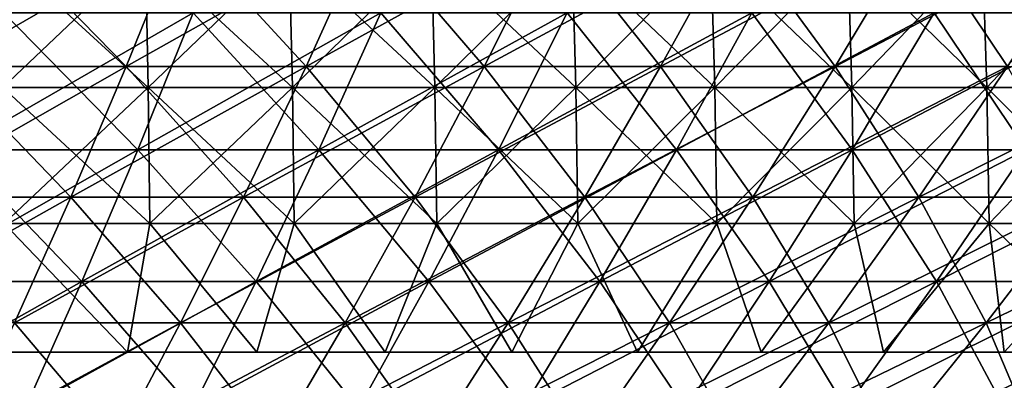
# Model space of a CAD drawing. Header units: millimetres. Extents: x -250 to 250, y -45 to 4150.
# Tile 605 of 656: x 28 to 49, y 3930 to 3937. Entities that reach past the tile are written whole.
import ezdxf

# ---------------------------------------------------------------- set-up
doc = ezdxf.new("R2010")
doc.units = ezdxf.units.MM
doc.header["$LTSCALE"] = 81.481481
for name, color, linetype in [('19', 7, 'CONTINUOUS'), ('20', 7, 'CONTINUOUS'), ('21', 7, 'CONTINUOUS'), ('22', 7, 'CONTINUOUS'), ('23', 7, 'CONTINUOUS'), ('24', 7, 'CONTINUOUS')]:
    doc.layers.add(name, color=color, linetype=linetype)

msp = doc.modelspace()

# ---------------------------------------------------------------- linework, layer by layer
at = {"layer": '19', "color": 7, "linetype": 'CONTINUOUS'}
for points in [[(30.961, 3934.623, -123.102), (27.156, 3934.623, -123.997), (32.114, 3937.479, -127.686), (30.961, 3934.623, -123.102)], [(32.114, 3937.479, -127.686), (27.156, 3934.623, -123.997), (28.167, 3937.479, -128.614), (32.114, 3937.479, -127.686)], [(34.738, 3934.623, -122.09), (30.961, 3934.623, -123.102), (36.031, 3937.479, -126.636), (34.738, 3934.623, -122.09)], [(36.031, 3937.479, -126.636), (30.961, 3934.623, -123.102), (32.114, 3937.479, -127.686), (36.031, 3937.479, -126.636)], [(38.481, 3934.623, -120.962), (34.738, 3934.623, -122.09), (39.914, 3937.479, -125.466), (38.481, 3934.623, -120.962)], [(39.914, 3937.479, -125.466), (34.738, 3934.623, -122.09), (36.031, 3937.479, -126.636), (39.914, 3937.479, -125.466)], [(42.188, 3934.623, -119.72), (38.481, 3934.623, -120.962), (43.759, 3937.479, -124.178), (42.188, 3934.623, -119.72)], [(43.759, 3937.479, -124.178), (38.481, 3934.623, -120.962), (39.914, 3937.479, -125.466), (43.759, 3937.479, -124.178)], [(45.854, 3934.623, -118.364), (42.188, 3934.623, -119.72), (47.562, 3937.479, -122.771), (45.854, 3934.623, -118.364)], [(47.562, 3937.479, -122.771), (42.188, 3934.623, -119.72), (43.759, 3937.479, -124.178), (47.562, 3937.479, -122.771)], [(49.478, 3934.623, -116.896), (45.854, 3934.623, -118.364), (51.32, 3937.479, -121.248), (49.478, 3934.623, -116.896)], [(51.32, 3937.479, -121.248), (45.854, 3934.623, -118.364), (47.562, 3937.479, -122.771), (51.32, 3937.479, -121.248)], [(29.793, 3931.872, -118.458), (26.131, 3931.872, -119.319), (30.961, 3934.623, -123.102), (29.793, 3931.872, -118.458)], [(30.961, 3934.623, -123.102), (26.131, 3931.872, -119.319), (27.156, 3934.623, -123.997), (30.961, 3934.623, -123.102)], [(33.427, 3931.872, -117.484), (29.793, 3931.872, -118.458), (34.738, 3934.623, -122.09), (33.427, 3931.872, -117.484)], [(34.738, 3934.623, -122.09), (29.793, 3931.872, -118.458), (30.961, 3934.623, -123.102), (34.738, 3934.623, -122.09)], [(37.029, 3931.872, -116.399), (33.427, 3931.872, -117.484), (38.481, 3934.623, -120.962), (37.029, 3931.872, -116.399)], [(38.481, 3934.623, -120.962), (33.427, 3931.872, -117.484), (34.738, 3934.623, -122.09), (38.481, 3934.623, -120.962)], [(40.596, 3931.872, -115.204), (37.029, 3931.872, -116.399), (42.188, 3934.623, -119.72), (40.596, 3931.872, -115.204)], [(42.188, 3934.623, -119.72), (37.029, 3931.872, -116.399), (38.481, 3934.623, -120.962), (42.188, 3934.623, -119.72)], [(44.125, 3931.872, -113.899), (40.596, 3931.872, -115.204), (45.854, 3934.623, -118.364), (44.125, 3931.872, -113.899)], [(45.854, 3934.623, -118.364), (40.596, 3931.872, -115.204), (42.188, 3934.623, -119.72), (45.854, 3934.623, -118.364)], [(47.611, 3931.872, -112.486), (44.125, 3931.872, -113.899), (49.478, 3934.623, -116.896), (47.611, 3931.872, -112.486)], [(49.478, 3934.623, -116.896), (44.125, 3931.872, -113.899), (45.854, 3934.623, -118.364), (49.478, 3934.623, -116.896)], [(51.053, 3931.872, -110.967), (47.611, 3931.872, -112.486), (53.054, 3934.623, -115.317), (51.053, 3931.872, -110.967)], [(53.054, 3934.623, -115.317), (47.611, 3931.872, -112.486), (49.478, 3934.623, -116.896), (53.054, 3934.623, -115.317)], [(28.611, 3929.227, -113.757), (25.094, 3929.227, -114.584), (29.793, 3931.872, -118.458), (28.611, 3929.227, -113.757)], [(29.793, 3931.872, -118.458), (25.094, 3929.227, -114.584), (26.131, 3931.872, -119.319), (29.793, 3931.872, -118.458)], [(32.1, 3929.227, -112.822), (28.611, 3929.227, -113.757), (33.427, 3931.872, -117.484), (32.1, 3929.227, -112.822)], [(33.427, 3931.872, -117.484), (28.611, 3929.227, -113.757), (29.793, 3931.872, -118.458), (33.427, 3931.872, -117.484)], [(35.56, 3929.227, -111.779), (32.1, 3929.227, -112.822), (37.029, 3931.872, -116.399), (35.56, 3929.227, -111.779)], [(37.029, 3931.872, -116.399), (32.1, 3929.227, -112.822), (33.427, 3931.872, -117.484), (37.029, 3931.872, -116.399)], [(38.985, 3929.227, -110.631), (35.56, 3929.227, -111.779), (40.596, 3931.872, -115.204), (38.985, 3929.227, -110.631)], [(40.596, 3931.872, -115.204), (35.56, 3929.227, -111.779), (37.029, 3931.872, -116.399), (40.596, 3931.872, -115.204)], [(42.373, 3929.227, -109.378), (38.985, 3929.227, -110.631), (44.125, 3931.872, -113.899), (42.373, 3929.227, -109.378)], [(44.125, 3931.872, -113.899), (38.985, 3929.227, -110.631), (40.596, 3931.872, -115.204), (44.125, 3931.872, -113.899)], [(45.722, 3929.227, -108.022), (42.373, 3929.227, -109.378), (47.611, 3931.872, -112.486), (45.722, 3929.227, -108.022)], [(47.611, 3931.872, -112.486), (42.373, 3929.227, -109.378), (44.125, 3931.872, -113.899), (47.611, 3931.872, -112.486)], [(49.026, 3929.227, -106.562), (45.722, 3929.227, -108.022), (51.053, 3931.872, -110.967), (49.026, 3929.227, -106.562)], [(51.053, 3931.872, -110.967), (45.722, 3929.227, -108.022), (47.611, 3931.872, -112.486), (51.053, 3931.872, -110.967)]]:
    msp.add_3dface(points, dxfattribs=at)
at = {"layer": '20', "color": 7, "linetype": 'CONTINUOUS'}
for points in [[(27.156, 3934.623, 123.997), (30.961, 3934.623, 123.102), (28.167, 3937.479, 128.614), (27.156, 3934.623, 123.997)], [(28.167, 3937.479, 128.614), (30.961, 3934.623, 123.102), (32.114, 3937.479, 127.686), (28.167, 3937.479, 128.614)], [(30.961, 3934.623, 123.102), (34.738, 3934.623, 122.09), (32.114, 3937.479, 127.686), (30.961, 3934.623, 123.102)], [(32.114, 3937.479, 127.686), (34.738, 3934.623, 122.09), (36.031, 3937.479, 126.636), (32.114, 3937.479, 127.686)], [(34.738, 3934.623, 122.09), (38.481, 3934.623, 120.962), (36.031, 3937.479, 126.636), (34.738, 3934.623, 122.09)], [(36.031, 3937.479, 126.636), (38.481, 3934.623, 120.962), (39.914, 3937.479, 125.466), (36.031, 3937.479, 126.636)], [(38.481, 3934.623, 120.962), (42.188, 3934.623, 119.72), (39.914, 3937.479, 125.466), (38.481, 3934.623, 120.962)], [(39.914, 3937.479, 125.466), (42.188, 3934.623, 119.72), (43.759, 3937.479, 124.178), (39.914, 3937.479, 125.466)], [(42.188, 3934.623, 119.72), (45.854, 3934.623, 118.364), (43.759, 3937.479, 124.178), (42.188, 3934.623, 119.72)], [(43.759, 3937.479, 124.178), (45.854, 3934.623, 118.364), (47.562, 3937.479, 122.771), (43.759, 3937.479, 124.178)], [(45.854, 3934.623, 118.364), (49.478, 3934.623, 116.896), (47.562, 3937.479, 122.771), (45.854, 3934.623, 118.364)], [(47.562, 3937.479, 122.771), (49.478, 3934.623, 116.896), (51.32, 3937.479, 121.248), (47.562, 3937.479, 122.771)], [(26.131, 3931.872, 119.319), (29.793, 3931.872, 118.458), (27.156, 3934.623, 123.997), (26.131, 3931.872, 119.319)], [(27.156, 3934.623, 123.997), (29.793, 3931.872, 118.458), (30.961, 3934.623, 123.102), (27.156, 3934.623, 123.997)], [(29.793, 3931.872, 118.458), (33.427, 3931.872, 117.484), (30.961, 3934.623, 123.102), (29.793, 3931.872, 118.458)], [(30.961, 3934.623, 123.102), (33.427, 3931.872, 117.484), (34.738, 3934.623, 122.09), (30.961, 3934.623, 123.102)], [(33.427, 3931.872, 117.484), (37.029, 3931.872, 116.399), (34.738, 3934.623, 122.09), (33.427, 3931.872, 117.484)], [(34.738, 3934.623, 122.09), (37.029, 3931.872, 116.399), (38.481, 3934.623, 120.962), (34.738, 3934.623, 122.09)], [(37.029, 3931.872, 116.399), (40.596, 3931.872, 115.204), (38.481, 3934.623, 120.962), (37.029, 3931.872, 116.399)], [(38.481, 3934.623, 120.962), (40.596, 3931.872, 115.204), (42.188, 3934.623, 119.72), (38.481, 3934.623, 120.962)], [(40.596, 3931.872, 115.204), (44.125, 3931.872, 113.899), (42.188, 3934.623, 119.72), (40.596, 3931.872, 115.204)], [(42.188, 3934.623, 119.72), (44.125, 3931.872, 113.899), (45.854, 3934.623, 118.364), (42.188, 3934.623, 119.72)], [(44.125, 3931.872, 113.899), (47.611, 3931.872, 112.486), (45.854, 3934.623, 118.364), (44.125, 3931.872, 113.899)], [(45.854, 3934.623, 118.364), (47.611, 3931.872, 112.486), (49.478, 3934.623, 116.896), (45.854, 3934.623, 118.364)], [(47.611, 3931.872, 112.486), (51.053, 3931.872, 110.967), (49.478, 3934.623, 116.896), (47.611, 3931.872, 112.486)], [(25.094, 3929.227, 114.584), (28.611, 3929.227, 113.757), (26.131, 3931.872, 119.319), (25.094, 3929.227, 114.584)], [(26.131, 3931.872, 119.319), (28.611, 3929.227, 113.757), (29.793, 3931.872, 118.458), (26.131, 3931.872, 119.319)], [(28.611, 3929.227, 113.757), (32.1, 3929.227, 112.822), (29.793, 3931.872, 118.458), (28.611, 3929.227, 113.757)], [(29.793, 3931.872, 118.458), (32.1, 3929.227, 112.822), (33.427, 3931.872, 117.484), (29.793, 3931.872, 118.458)], [(32.1, 3929.227, 112.822), (35.56, 3929.227, 111.779), (33.427, 3931.872, 117.484), (32.1, 3929.227, 112.822)], [(33.427, 3931.872, 117.484), (35.56, 3929.227, 111.779), (37.029, 3931.872, 116.399), (33.427, 3931.872, 117.484)], [(35.56, 3929.227, 111.779), (38.985, 3929.227, 110.631), (37.029, 3931.872, 116.399), (35.56, 3929.227, 111.779)], [(37.029, 3931.872, 116.399), (38.985, 3929.227, 110.631), (40.596, 3931.872, 115.204), (37.029, 3931.872, 116.399)], [(38.985, 3929.227, 110.631), (42.373, 3929.227, 109.378), (40.596, 3931.872, 115.204), (38.985, 3929.227, 110.631)], [(40.596, 3931.872, 115.204), (42.373, 3929.227, 109.378), (44.125, 3931.872, 113.899), (40.596, 3931.872, 115.204)], [(42.373, 3929.227, 109.378), (45.722, 3929.227, 108.022), (44.125, 3931.872, 113.899), (42.373, 3929.227, 109.378)], [(44.125, 3931.872, 113.899), (45.722, 3929.227, 108.022), (47.611, 3931.872, 112.486), (44.125, 3931.872, 113.899)], [(45.722, 3929.227, 108.022), (49.026, 3929.227, 106.562), (47.611, 3931.872, 112.486), (45.722, 3929.227, 108.022)], [(47.611, 3931.872, 112.486), (49.026, 3929.227, 106.562), (51.053, 3931.872, 110.967), (47.611, 3931.872, 112.486)]]:
    msp.add_3dface(points, dxfattribs=at)
at = {"layer": '21', "color": 7, "linetype": 'CONTINUOUS'}
for points in [[(30.721, 3936.364, 122.146), (26.945, 3936.364, 123.034), (31.864, 3939.197, 126.692), (30.721, 3936.364, 122.146)], [(31.864, 3939.197, 126.692), (26.945, 3936.364, 123.034), (27.948, 3939.197, 127.613), (31.864, 3939.197, 126.692)], [(34.468, 3936.364, 121.142), (30.721, 3936.364, 122.146), (35.751, 3939.197, 125.651), (34.468, 3936.364, 121.142)], [(35.751, 3939.197, 125.651), (30.721, 3936.364, 122.146), (31.864, 3939.197, 126.692), (35.751, 3939.197, 125.651)], [(38.182, 3936.364, 120.023), (34.468, 3936.364, 121.142), (39.603, 3939.197, 124.49), (38.182, 3936.364, 120.023)], [(39.603, 3939.197, 124.49), (34.468, 3936.364, 121.142), (35.751, 3939.197, 125.651), (39.603, 3939.197, 124.49)], [(41.86, 3936.364, 118.791), (38.182, 3936.364, 120.023), (43.418, 3939.197, 123.212), (41.86, 3936.364, 118.791)], [(43.418, 3939.197, 123.212), (38.182, 3936.364, 120.023), (39.603, 3939.197, 124.49), (43.418, 3939.197, 123.212)], [(45.499, 3936.364, 117.445), (41.86, 3936.364, 118.791), (47.192, 3939.197, 121.816), (45.499, 3936.364, 117.445)], [(47.192, 3939.197, 121.816), (41.86, 3936.364, 118.791), (43.418, 3939.197, 123.212), (47.192, 3939.197, 121.816)], [(49.094, 3936.364, 115.988), (45.499, 3936.364, 117.445), (50.921, 3939.197, 120.305), (49.094, 3936.364, 115.988)], [(50.921, 3939.197, 120.305), (45.499, 3936.364, 117.445), (47.192, 3939.197, 121.816), (50.921, 3939.197, 120.305)], [(29.563, 3933.634, 117.541), (25.929, 3933.634, 118.395), (30.721, 3936.364, 122.146), (29.563, 3933.634, 117.541)], [(30.721, 3936.364, 122.146), (25.929, 3933.634, 118.395), (26.945, 3936.364, 123.034), (30.721, 3936.364, 122.146)], [(33.168, 3933.634, 116.575), (29.563, 3933.634, 117.541), (34.468, 3936.364, 121.142), (33.168, 3933.634, 116.575)], [(34.468, 3936.364, 121.142), (29.563, 3933.634, 117.541), (30.721, 3936.364, 122.146), (34.468, 3936.364, 121.142)], [(36.742, 3933.634, 115.498), (33.168, 3933.634, 116.575), (38.182, 3936.364, 120.023), (36.742, 3933.634, 115.498)], [(38.182, 3936.364, 120.023), (33.168, 3933.634, 116.575), (34.468, 3936.364, 121.142), (38.182, 3936.364, 120.023)], [(40.282, 3933.634, 114.312), (36.742, 3933.634, 115.498), (41.86, 3936.364, 118.791), (40.282, 3933.634, 114.312)], [(41.86, 3936.364, 118.791), (36.742, 3933.634, 115.498), (38.182, 3936.364, 120.023), (41.86, 3936.364, 118.791)], [(43.783, 3933.634, 113.017), (40.282, 3933.634, 114.312), (45.499, 3936.364, 117.445), (43.783, 3933.634, 113.017)], [(45.499, 3936.364, 117.445), (40.282, 3933.634, 114.312), (41.86, 3936.364, 118.791), (45.499, 3936.364, 117.445)], [(47.243, 3933.634, 111.615), (43.783, 3933.634, 113.017), (49.094, 3936.364, 115.988), (47.243, 3933.634, 111.615)], [(49.094, 3936.364, 115.988), (43.783, 3933.634, 113.017), (45.499, 3936.364, 117.445), (49.094, 3936.364, 115.988)], [(50.657, 3933.634, 110.107), (47.243, 3933.634, 111.615), (52.642, 3936.364, 114.422), (50.657, 3933.634, 110.107)], [(52.642, 3936.364, 114.422), (47.243, 3933.634, 111.615), (49.094, 3936.364, 115.988), (52.642, 3936.364, 114.422)], [(28.39, 3931.01, 112.878), (24.9, 3931.01, 113.698), (29.563, 3933.634, 117.541), (28.39, 3931.01, 112.878)], [(29.563, 3933.634, 117.541), (24.9, 3931.01, 113.698), (25.929, 3933.634, 118.395), (29.563, 3933.634, 117.541)], [(31.852, 3931.01, 111.95), (28.39, 3931.01, 112.878), (33.168, 3933.634, 116.575), (31.852, 3931.01, 111.95)], [(33.168, 3933.634, 116.575), (28.39, 3931.01, 112.878), (29.563, 3933.634, 117.541), (33.168, 3933.634, 116.575)], [(35.285, 3931.01, 110.916), (31.852, 3931.01, 111.95), (36.742, 3933.634, 115.498), (35.285, 3931.01, 110.916)], [(36.742, 3933.634, 115.498), (31.852, 3931.01, 111.95), (33.168, 3933.634, 116.575), (36.742, 3933.634, 115.498)], [(38.684, 3931.01, 109.777), (35.285, 3931.01, 110.916), (40.282, 3933.634, 114.312), (38.684, 3931.01, 109.777)], [(40.282, 3933.634, 114.312), (35.285, 3931.01, 110.916), (36.742, 3933.634, 115.498), (40.282, 3933.634, 114.312)], [(42.046, 3931.01, 108.533), (38.684, 3931.01, 109.777), (43.783, 3933.634, 113.017), (42.046, 3931.01, 108.533)], [(43.783, 3933.634, 113.017), (38.684, 3931.01, 109.777), (40.282, 3933.634, 114.312), (43.783, 3933.634, 113.017)], [(45.368, 3931.01, 107.187), (42.046, 3931.01, 108.533), (47.243, 3933.634, 111.615), (45.368, 3931.01, 107.187)], [(47.243, 3933.634, 111.615), (42.046, 3931.01, 108.533), (43.783, 3933.634, 113.017), (47.243, 3933.634, 111.615)], [(48.648, 3931.01, 105.739), (45.368, 3931.01, 107.187), (50.657, 3933.634, 110.107), (48.648, 3931.01, 105.739)], [(50.657, 3933.634, 110.107), (45.368, 3931.01, 107.187), (47.243, 3933.634, 111.615), (50.657, 3933.634, 110.107)], [(51.881, 3931.01, 104.191), (48.648, 3931.01, 105.739), (54.024, 3933.634, 108.495), (51.881, 3931.01, 104.191)], [(54.024, 3933.634, 108.495), (48.648, 3931.01, 105.739), (50.657, 3933.634, 110.107), (54.024, 3933.634, 108.495)], [(30.521, 3928.493, 107.271), (27.203, 3928.493, 108.16), (31.852, 3931.01, 111.95), (30.521, 3928.493, 107.271)], [(31.852, 3931.01, 111.95), (27.203, 3928.493, 108.16), (28.39, 3931.01, 112.878), (31.852, 3931.01, 111.95)], [(33.81, 3928.493, 106.28), (30.521, 3928.493, 107.271), (35.285, 3931.01, 110.916), (33.81, 3928.493, 106.28)], [(35.285, 3931.01, 110.916), (30.521, 3928.493, 107.271), (31.852, 3931.01, 111.95), (35.285, 3931.01, 110.916)], [(37.067, 3928.493, 105.188), (33.81, 3928.493, 106.28), (38.684, 3931.01, 109.777), (37.067, 3928.493, 105.188)], [(38.684, 3931.01, 109.777), (33.81, 3928.493, 106.28), (35.285, 3931.01, 110.916), (38.684, 3931.01, 109.777)], [(40.289, 3928.493, 103.997), (37.067, 3928.493, 105.188), (42.046, 3931.01, 108.533), (40.289, 3928.493, 103.997)], [(42.046, 3931.01, 108.533), (37.067, 3928.493, 105.188), (38.684, 3931.01, 109.777), (42.046, 3931.01, 108.533)], [(43.472, 3928.493, 102.707), (40.289, 3928.493, 103.997), (45.368, 3931.01, 107.187), (43.472, 3928.493, 102.707)], [(45.368, 3931.01, 107.187), (40.289, 3928.493, 103.997), (42.046, 3931.01, 108.533), (45.368, 3931.01, 107.187)], [(46.614, 3928.493, 101.319), (43.472, 3928.493, 102.707), (48.648, 3931.01, 105.739), (46.614, 3928.493, 101.319)], [(48.648, 3931.01, 105.739), (43.472, 3928.493, 102.707), (45.368, 3931.01, 107.187), (48.648, 3931.01, 105.739)], [(49.712, 3928.493, 99.836), (46.614, 3928.493, 101.319), (51.881, 3931.01, 104.191), (49.712, 3928.493, 99.836)], [(51.881, 3931.01, 104.191), (46.614, 3928.493, 101.319), (48.648, 3931.01, 105.739), (51.881, 3931.01, 104.191)]]:
    msp.add_3dface(points, dxfattribs=at)
at = {"layer": '22', "color": 7, "linetype": 'CONTINUOUS'}
for points in [[(26.945, 3936.364, -123.034), (30.721, 3936.364, -122.146), (27.948, 3939.197, -127.613), (26.945, 3936.364, -123.034)], [(27.948, 3939.197, -127.613), (30.721, 3936.364, -122.146), (31.864, 3939.197, -126.692), (27.948, 3939.197, -127.613)], [(30.721, 3936.364, -122.146), (34.468, 3936.364, -121.142), (31.864, 3939.197, -126.692), (30.721, 3936.364, -122.146)], [(31.864, 3939.197, -126.692), (34.468, 3936.364, -121.142), (35.751, 3939.197, -125.651), (31.864, 3939.197, -126.692)], [(34.468, 3936.364, -121.142), (38.182, 3936.364, -120.023), (35.751, 3939.197, -125.651), (34.468, 3936.364, -121.142)], [(35.751, 3939.197, -125.651), (38.182, 3936.364, -120.023), (39.603, 3939.197, -124.49), (35.751, 3939.197, -125.651)], [(38.182, 3936.364, -120.023), (41.86, 3936.364, -118.791), (39.603, 3939.197, -124.49), (38.182, 3936.364, -120.023)], [(39.603, 3939.197, -124.49), (41.86, 3936.364, -118.791), (43.418, 3939.197, -123.212), (39.603, 3939.197, -124.49)], [(41.86, 3936.364, -118.791), (45.499, 3936.364, -117.445), (43.418, 3939.197, -123.212), (41.86, 3936.364, -118.791)], [(43.418, 3939.197, -123.212), (45.499, 3936.364, -117.445), (47.192, 3939.197, -121.816), (43.418, 3939.197, -123.212)], [(45.499, 3936.364, -117.445), (49.094, 3936.364, -115.988), (47.192, 3939.197, -121.816), (45.499, 3936.364, -117.445)], [(47.192, 3939.197, -121.816), (49.094, 3936.364, -115.988), (50.921, 3939.197, -120.305), (47.192, 3939.197, -121.816)], [(25.929, 3933.634, -118.395), (29.563, 3933.634, -117.541), (26.945, 3936.364, -123.034), (25.929, 3933.634, -118.395)], [(26.945, 3936.364, -123.034), (29.563, 3933.634, -117.541), (30.721, 3936.364, -122.146), (26.945, 3936.364, -123.034)], [(29.563, 3933.634, -117.541), (33.168, 3933.634, -116.575), (30.721, 3936.364, -122.146), (29.563, 3933.634, -117.541)], [(30.721, 3936.364, -122.146), (33.168, 3933.634, -116.575), (34.468, 3936.364, -121.142), (30.721, 3936.364, -122.146)], [(33.168, 3933.634, -116.575), (36.742, 3933.634, -115.498), (34.468, 3936.364, -121.142), (33.168, 3933.634, -116.575)], [(34.468, 3936.364, -121.142), (36.742, 3933.634, -115.498), (38.182, 3936.364, -120.023), (34.468, 3936.364, -121.142)], [(36.742, 3933.634, -115.498), (40.282, 3933.634, -114.312), (38.182, 3936.364, -120.023), (36.742, 3933.634, -115.498)], [(38.182, 3936.364, -120.023), (40.282, 3933.634, -114.312), (41.86, 3936.364, -118.791), (38.182, 3936.364, -120.023)], [(40.282, 3933.634, -114.312), (43.783, 3933.634, -113.017), (41.86, 3936.364, -118.791), (40.282, 3933.634, -114.312)], [(41.86, 3936.364, -118.791), (43.783, 3933.634, -113.017), (45.499, 3936.364, -117.445), (41.86, 3936.364, -118.791)], [(43.783, 3933.634, -113.017), (47.243, 3933.634, -111.615), (45.499, 3936.364, -117.445), (43.783, 3933.634, -113.017)], [(45.499, 3936.364, -117.445), (47.243, 3933.634, -111.615), (49.094, 3936.364, -115.988), (45.499, 3936.364, -117.445)], [(47.243, 3933.634, -111.615), (50.657, 3933.634, -110.107), (49.094, 3936.364, -115.988), (47.243, 3933.634, -111.615)], [(25.929, 3933.634, -118.395), (28.39, 3931.01, -112.878), (29.563, 3933.634, -117.541), (25.929, 3933.634, -118.395)], [(28.39, 3931.01, -112.878), (31.852, 3931.01, -111.95), (29.563, 3933.634, -117.541), (28.39, 3931.01, -112.878)], [(29.563, 3933.634, -117.541), (31.852, 3931.01, -111.95), (33.168, 3933.634, -116.575), (29.563, 3933.634, -117.541)], [(31.852, 3931.01, -111.95), (35.285, 3931.01, -110.916), (33.168, 3933.634, -116.575), (31.852, 3931.01, -111.95)], [(33.168, 3933.634, -116.575), (35.285, 3931.01, -110.916), (36.742, 3933.634, -115.498), (33.168, 3933.634, -116.575)], [(35.285, 3931.01, -110.916), (38.684, 3931.01, -109.777), (36.742, 3933.634, -115.498), (35.285, 3931.01, -110.916)], [(36.742, 3933.634, -115.498), (38.684, 3931.01, -109.777), (40.282, 3933.634, -114.312), (36.742, 3933.634, -115.498)], [(38.684, 3931.01, -109.777), (42.046, 3931.01, -108.533), (40.282, 3933.634, -114.312), (38.684, 3931.01, -109.777)], [(40.282, 3933.634, -114.312), (42.046, 3931.01, -108.533), (43.783, 3933.634, -113.017), (40.282, 3933.634, -114.312)], [(42.046, 3931.01, -108.533), (45.368, 3931.01, -107.187), (43.783, 3933.634, -113.017), (42.046, 3931.01, -108.533)], [(43.783, 3933.634, -113.017), (45.368, 3931.01, -107.187), (47.243, 3933.634, -111.615), (43.783, 3933.634, -113.017)], [(45.368, 3931.01, -107.187), (48.648, 3931.01, -105.739), (47.243, 3933.634, -111.615), (45.368, 3931.01, -107.187)], [(47.243, 3933.634, -111.615), (48.648, 3931.01, -105.739), (50.657, 3933.634, -110.107), (47.243, 3933.634, -111.615)], [(48.648, 3931.01, -105.739), (51.881, 3931.01, -104.191), (50.657, 3933.634, -110.107), (48.648, 3931.01, -105.739)], [(27.203, 3928.493, -108.16), (30.521, 3928.493, -107.271), (28.39, 3931.01, -112.878), (27.203, 3928.493, -108.16)], [(28.39, 3931.01, -112.878), (30.521, 3928.493, -107.271), (31.852, 3931.01, -111.95), (28.39, 3931.01, -112.878)], [(30.521, 3928.493, -107.271), (33.81, 3928.493, -106.28), (31.852, 3931.01, -111.95), (30.521, 3928.493, -107.271)], [(31.852, 3931.01, -111.95), (33.81, 3928.493, -106.28), (35.285, 3931.01, -110.916), (31.852, 3931.01, -111.95)], [(33.81, 3928.493, -106.28), (37.067, 3928.493, -105.188), (35.285, 3931.01, -110.916), (33.81, 3928.493, -106.28)], [(35.285, 3931.01, -110.916), (37.067, 3928.493, -105.188), (38.684, 3931.01, -109.777), (35.285, 3931.01, -110.916)], [(37.067, 3928.493, -105.188), (40.289, 3928.493, -103.997), (38.684, 3931.01, -109.777), (37.067, 3928.493, -105.188)], [(38.684, 3931.01, -109.777), (40.289, 3928.493, -103.997), (42.046, 3931.01, -108.533), (38.684, 3931.01, -109.777)], [(40.289, 3928.493, -103.997), (43.472, 3928.493, -102.707), (42.046, 3931.01, -108.533), (40.289, 3928.493, -103.997)], [(42.046, 3931.01, -108.533), (43.472, 3928.493, -102.707), (45.368, 3931.01, -107.187), (42.046, 3931.01, -108.533)], [(43.472, 3928.493, -102.707), (46.614, 3928.493, -101.319), (45.368, 3931.01, -107.187), (43.472, 3928.493, -102.707)], [(45.368, 3931.01, -107.187), (46.614, 3928.493, -101.319), (48.648, 3931.01, -105.739), (45.368, 3931.01, -107.187)], [(46.614, 3928.493, -101.319), (49.712, 3928.493, -99.836), (48.648, 3931.01, -105.739), (46.614, 3928.493, -101.319)], [(48.648, 3931.01, -105.739), (49.712, 3928.493, -99.836), (51.881, 3931.01, -104.191), (48.648, 3931.01, -105.739)]]:
    msp.add_3dface(points, dxfattribs=at)
at = {"layer": '23', "color": 7, "linetype": 'CONTINUOUS'}
for points in [[(28.147, 3935.921, 98.926), (31.18, 3935.921, 98.012), (28.094, 3938.756, 98.742), (28.147, 3935.921, 98.926)], [(28.094, 3938.756, 98.742), (31.18, 3935.921, 98.012), (31.122, 3938.756, 97.83), (28.094, 3938.756, 98.742)], [(31.18, 3935.921, 98.012), (34.183, 3935.921, 97.005), (31.122, 3938.756, 97.83), (31.18, 3935.921, 98.012)], [(31.122, 3938.756, 97.83), (34.183, 3935.921, 97.005), (34.12, 3938.756, 96.825), (31.122, 3938.756, 97.83)], [(34.183, 3935.921, 97.005), (37.154, 3935.921, 95.907), (34.12, 3938.756, 96.825), (34.183, 3935.921, 97.005)], [(34.12, 3938.756, 96.825), (37.154, 3935.921, 95.907), (37.085, 3938.756, 95.728), (34.12, 3938.756, 96.825)], [(37.154, 3935.921, 95.907), (40.09, 3935.921, 94.717), (37.085, 3938.756, 95.728), (37.154, 3935.921, 95.907)], [(37.085, 3938.756, 95.728), (40.09, 3935.921, 94.717), (40.016, 3938.756, 94.541), (37.085, 3938.756, 95.728)], [(40.09, 3935.921, 94.717), (42.988, 3935.921, 93.437), (40.016, 3938.756, 94.541), (40.09, 3935.921, 94.717)], [(40.016, 3938.756, 94.541), (42.988, 3935.921, 93.437), (42.908, 3938.756, 93.264), (40.016, 3938.756, 94.541)], [(42.988, 3935.921, 93.437), (45.845, 3935.921, 92.069), (42.908, 3938.756, 93.264), (42.988, 3935.921, 93.437)], [(42.908, 3938.756, 93.264), (45.845, 3935.921, 92.069), (45.76, 3938.756, 91.898), (42.908, 3938.756, 93.264)], [(45.845, 3935.921, 92.069), (48.659, 3935.921, 90.614), (45.76, 3938.756, 91.898), (45.845, 3935.921, 92.069)], [(45.76, 3938.756, 91.898), (48.659, 3935.921, 90.614), (48.568, 3938.756, 90.445), (45.76, 3938.756, 91.898)], [(48.659, 3935.921, 90.614), (51.426, 3935.921, 89.072), (48.568, 3938.756, 90.445), (48.659, 3935.921, 90.614)], [(48.568, 3938.756, 90.445), (51.426, 3935.921, 89.072), (51.33, 3938.756, 88.907), (48.568, 3938.756, 90.445)], [(28.178, 3933.082, 99.034), (31.214, 3933.082, 98.12), (28.147, 3935.921, 98.926), (28.178, 3933.082, 99.034)], [(28.147, 3935.921, 98.926), (31.214, 3933.082, 98.12), (31.18, 3935.921, 98.012), (28.147, 3935.921, 98.926)], [(31.214, 3933.082, 98.12), (34.221, 3933.082, 97.112), (31.18, 3935.921, 98.012), (31.214, 3933.082, 98.12)], [(31.18, 3935.921, 98.012), (34.221, 3933.082, 97.112), (34.183, 3935.921, 97.005), (31.18, 3935.921, 98.012)], [(34.221, 3933.082, 97.112), (37.195, 3933.082, 96.012), (34.183, 3935.921, 97.005), (34.221, 3933.082, 97.112)], [(34.183, 3935.921, 97.005), (37.195, 3933.082, 96.012), (37.154, 3935.921, 95.907), (34.183, 3935.921, 97.005)], [(37.195, 3933.082, 96.012), (40.134, 3933.082, 94.821), (37.154, 3935.921, 95.907), (37.195, 3933.082, 96.012)], [(37.154, 3935.921, 95.907), (40.134, 3933.082, 94.821), (40.09, 3935.921, 94.717), (37.154, 3935.921, 95.907)], [(40.134, 3933.082, 94.821), (43.035, 3933.082, 93.54), (40.09, 3935.921, 94.717), (40.134, 3933.082, 94.821)], [(40.09, 3935.921, 94.717), (43.035, 3933.082, 93.54), (42.988, 3935.921, 93.437), (40.09, 3935.921, 94.717)], [(43.035, 3933.082, 93.54), (45.895, 3933.082, 92.171), (42.988, 3935.921, 93.437), (43.035, 3933.082, 93.54)], [(42.988, 3935.921, 93.437), (45.895, 3933.082, 92.171), (45.845, 3935.921, 92.069), (42.988, 3935.921, 93.437)], [(45.895, 3933.082, 92.171), (48.712, 3933.082, 90.713), (45.845, 3935.921, 92.069), (45.895, 3933.082, 92.171)], [(45.845, 3935.921, 92.069), (48.712, 3933.082, 90.713), (48.659, 3935.921, 90.614), (45.845, 3935.921, 92.069)], [(48.712, 3933.082, 90.713), (51.483, 3933.082, 89.17), (48.659, 3935.921, 90.614), (48.712, 3933.082, 90.713)], [(48.659, 3935.921, 90.614), (51.483, 3933.082, 89.17), (51.426, 3935.921, 89.072), (48.659, 3935.921, 90.614)], [(28.027, 3930.4, 99.114), (30.747, 3930.4, 98.304), (28.178, 3933.082, 99.034), (28.027, 3930.4, 99.114)], [(28.178, 3933.082, 99.034), (30.747, 3930.4, 98.304), (31.214, 3933.082, 98.12), (28.178, 3933.082, 99.034)], [(30.747, 3930.4, 98.304), (33.444, 3930.4, 97.419), (31.214, 3933.082, 98.12), (30.747, 3930.4, 98.304)], [(31.214, 3933.082, 98.12), (33.444, 3930.4, 97.419), (34.221, 3933.082, 97.112), (31.214, 3933.082, 98.12)], [(33.444, 3930.4, 97.419), (36.116, 3930.4, 96.461), (34.221, 3933.082, 97.112), (33.444, 3930.4, 97.419)], [(34.221, 3933.082, 97.112), (36.116, 3930.4, 96.461), (37.195, 3933.082, 96.012), (34.221, 3933.082, 97.112)], [(36.116, 3930.4, 96.461), (38.76, 3930.4, 95.429), (37.195, 3933.082, 96.012), (36.116, 3930.4, 96.461)], [(37.195, 3933.082, 96.012), (38.76, 3930.4, 95.429), (40.134, 3933.082, 94.821), (37.195, 3933.082, 96.012)], [(38.76, 3930.4, 95.429), (41.375, 3930.4, 94.325), (40.134, 3933.082, 94.821), (38.76, 3930.4, 95.429)], [(40.134, 3933.082, 94.821), (41.375, 3930.4, 94.325), (43.035, 3933.082, 93.54), (40.134, 3933.082, 94.821)], [(41.375, 3930.4, 94.325), (43.958, 3930.4, 93.149), (43.035, 3933.082, 93.54), (41.375, 3930.4, 94.325)], [(43.035, 3933.082, 93.54), (43.958, 3930.4, 93.149), (45.895, 3933.082, 92.171), (43.035, 3933.082, 93.54)], [(43.958, 3930.4, 93.149), (46.508, 3930.4, 91.902), (45.895, 3933.082, 92.171), (43.958, 3930.4, 93.149)], [(45.895, 3933.082, 92.171), (46.508, 3930.4, 91.902), (48.712, 3933.082, 90.713), (45.895, 3933.082, 92.171)], [(46.508, 3930.4, 91.902), (49.023, 3930.4, 90.586), (48.712, 3933.082, 90.713), (46.508, 3930.4, 91.902)], [(49.023, 3930.4, 90.586), (51.5, 3930.4, 89.201), (48.712, 3933.082, 90.713), (49.023, 3930.4, 90.586)], [(48.712, 3933.082, 90.713), (51.5, 3930.4, 89.201), (51.483, 3933.082, 89.17), (48.712, 3933.082, 90.713)]]:
    msp.add_3dface(points, dxfattribs=at)
at = {"layer": '24', "color": 7, "linetype": 'CONTINUOUS'}
for points in [[(31.122, 3938.756, -97.83), (28.147, 3935.921, -98.926), (28.094, 3938.756, -98.742), (31.122, 3938.756, -97.83)], [(31.18, 3935.921, -98.012), (28.147, 3935.921, -98.926), (31.122, 3938.756, -97.83), (31.18, 3935.921, -98.012)], [(34.12, 3938.756, -96.825), (31.18, 3935.921, -98.012), (31.122, 3938.756, -97.83), (34.12, 3938.756, -96.825)], [(34.183, 3935.921, -97.005), (31.18, 3935.921, -98.012), (34.12, 3938.756, -96.825), (34.183, 3935.921, -97.005)], [(37.085, 3938.756, -95.728), (34.183, 3935.921, -97.005), (34.12, 3938.756, -96.825), (37.085, 3938.756, -95.728)], [(37.154, 3935.921, -95.907), (34.183, 3935.921, -97.005), (37.085, 3938.756, -95.728), (37.154, 3935.921, -95.907)], [(40.016, 3938.756, -94.541), (37.154, 3935.921, -95.907), (37.085, 3938.756, -95.728), (40.016, 3938.756, -94.541)], [(40.09, 3935.921, -94.717), (37.154, 3935.921, -95.907), (40.016, 3938.756, -94.541), (40.09, 3935.921, -94.717)], [(42.908, 3938.756, -93.264), (40.09, 3935.921, -94.717), (40.016, 3938.756, -94.541), (42.908, 3938.756, -93.264)], [(42.988, 3935.921, -93.437), (40.09, 3935.921, -94.717), (42.908, 3938.756, -93.264), (42.988, 3935.921, -93.437)], [(45.76, 3938.756, -91.898), (42.988, 3935.921, -93.437), (42.908, 3938.756, -93.264), (45.76, 3938.756, -91.898)], [(45.845, 3935.921, -92.069), (42.988, 3935.921, -93.437), (45.76, 3938.756, -91.898), (45.845, 3935.921, -92.069)], [(48.568, 3938.756, -90.445), (45.845, 3935.921, -92.069), (45.76, 3938.756, -91.898), (48.568, 3938.756, -90.445)], [(48.659, 3935.921, -90.614), (45.845, 3935.921, -92.069), (48.568, 3938.756, -90.445), (48.659, 3935.921, -90.614)], [(51.33, 3938.756, -88.907), (48.659, 3935.921, -90.614), (48.568, 3938.756, -90.445), (51.33, 3938.756, -88.907)], [(51.426, 3935.921, -89.072), (48.659, 3935.921, -90.614), (51.33, 3938.756, -88.907), (51.426, 3935.921, -89.072)], [(31.18, 3935.921, -98.012), (28.178, 3933.082, -99.034), (28.147, 3935.921, -98.926), (31.18, 3935.921, -98.012)], [(31.214, 3933.082, -98.12), (28.178, 3933.082, -99.034), (31.18, 3935.921, -98.012), (31.214, 3933.082, -98.12)], [(34.183, 3935.921, -97.005), (31.214, 3933.082, -98.12), (31.18, 3935.921, -98.012), (34.183, 3935.921, -97.005)], [(34.221, 3933.082, -97.112), (31.214, 3933.082, -98.12), (34.183, 3935.921, -97.005), (34.221, 3933.082, -97.112)], [(37.154, 3935.921, -95.907), (34.221, 3933.082, -97.112), (34.183, 3935.921, -97.005), (37.154, 3935.921, -95.907)], [(37.195, 3933.082, -96.012), (34.221, 3933.082, -97.112), (37.154, 3935.921, -95.907), (37.195, 3933.082, -96.012)], [(40.09, 3935.921, -94.717), (37.195, 3933.082, -96.012), (37.154, 3935.921, -95.907), (40.09, 3935.921, -94.717)], [(40.134, 3933.082, -94.821), (37.195, 3933.082, -96.012), (40.09, 3935.921, -94.717), (40.134, 3933.082, -94.821)], [(42.988, 3935.921, -93.437), (40.134, 3933.082, -94.821), (40.09, 3935.921, -94.717), (42.988, 3935.921, -93.437)], [(43.035, 3933.082, -93.54), (40.134, 3933.082, -94.821), (42.988, 3935.921, -93.437), (43.035, 3933.082, -93.54)], [(45.845, 3935.921, -92.069), (43.035, 3933.082, -93.54), (42.988, 3935.921, -93.437), (45.845, 3935.921, -92.069)], [(45.895, 3933.082, -92.171), (43.035, 3933.082, -93.54), (45.845, 3935.921, -92.069), (45.895, 3933.082, -92.171)], [(48.659, 3935.921, -90.614), (45.895, 3933.082, -92.171), (45.845, 3935.921, -92.069), (48.659, 3935.921, -90.614)], [(48.712, 3933.082, -90.713), (45.895, 3933.082, -92.171), (48.659, 3935.921, -90.614), (48.712, 3933.082, -90.713)], [(51.426, 3935.921, -89.072), (48.712, 3933.082, -90.713), (48.659, 3935.921, -90.614), (51.426, 3935.921, -89.072)], [(51.483, 3933.082, -89.17), (48.712, 3933.082, -90.713), (51.426, 3935.921, -89.072), (51.483, 3933.082, -89.17)], [(28.027, 3930.4, -99.114), (28.178, 3933.082, -99.034), (30.747, 3930.4, -98.304), (28.027, 3930.4, -99.114)], [(28.178, 3933.082, -99.034), (31.214, 3933.082, -98.12), (30.747, 3930.4, -98.304), (28.178, 3933.082, -99.034)], [(30.747, 3930.4, -98.304), (31.214, 3933.082, -98.12), (33.444, 3930.4, -97.419), (30.747, 3930.4, -98.304)], [(31.214, 3933.082, -98.12), (34.221, 3933.082, -97.112), (33.444, 3930.4, -97.419), (31.214, 3933.082, -98.12)], [(33.444, 3930.4, -97.419), (34.221, 3933.082, -97.112), (36.116, 3930.4, -96.461), (33.444, 3930.4, -97.419)], [(34.221, 3933.082, -97.112), (37.195, 3933.082, -96.012), (36.116, 3930.4, -96.461), (34.221, 3933.082, -97.112)], [(36.116, 3930.4, -96.461), (37.195, 3933.082, -96.012), (38.76, 3930.4, -95.429), (36.116, 3930.4, -96.461)], [(37.195, 3933.082, -96.012), (40.134, 3933.082, -94.821), (38.76, 3930.4, -95.429), (37.195, 3933.082, -96.012)], [(38.76, 3930.4, -95.429), (40.134, 3933.082, -94.821), (41.375, 3930.4, -94.325), (38.76, 3930.4, -95.429)], [(40.134, 3933.082, -94.821), (43.035, 3933.082, -93.54), (41.375, 3930.4, -94.325), (40.134, 3933.082, -94.821)], [(41.375, 3930.4, -94.325), (43.035, 3933.082, -93.54), (43.958, 3930.4, -93.149), (41.375, 3930.4, -94.325)], [(43.035, 3933.082, -93.54), (45.895, 3933.082, -92.171), (43.958, 3930.4, -93.149), (43.035, 3933.082, -93.54)], [(43.958, 3930.4, -93.149), (45.895, 3933.082, -92.171), (46.508, 3930.4, -91.902), (43.958, 3930.4, -93.149)], [(45.895, 3933.082, -92.171), (48.712, 3933.082, -90.713), (46.508, 3930.4, -91.902), (45.895, 3933.082, -92.171)], [(46.508, 3930.4, -91.902), (48.712, 3933.082, -90.713), (49.023, 3930.4, -90.586), (46.508, 3930.4, -91.902)], [(48.712, 3933.082, -90.713), (51.483, 3933.082, -89.17), (49.023, 3930.4, -90.586), (48.712, 3933.082, -90.713)], [(49.023, 3930.4, -90.586), (51.483, 3933.082, -89.17), (51.5, 3930.4, -89.201), (49.023, 3930.4, -90.586)]]:
    msp.add_3dface(points, dxfattribs=at)

doc.saveas('drawing.dxf')
